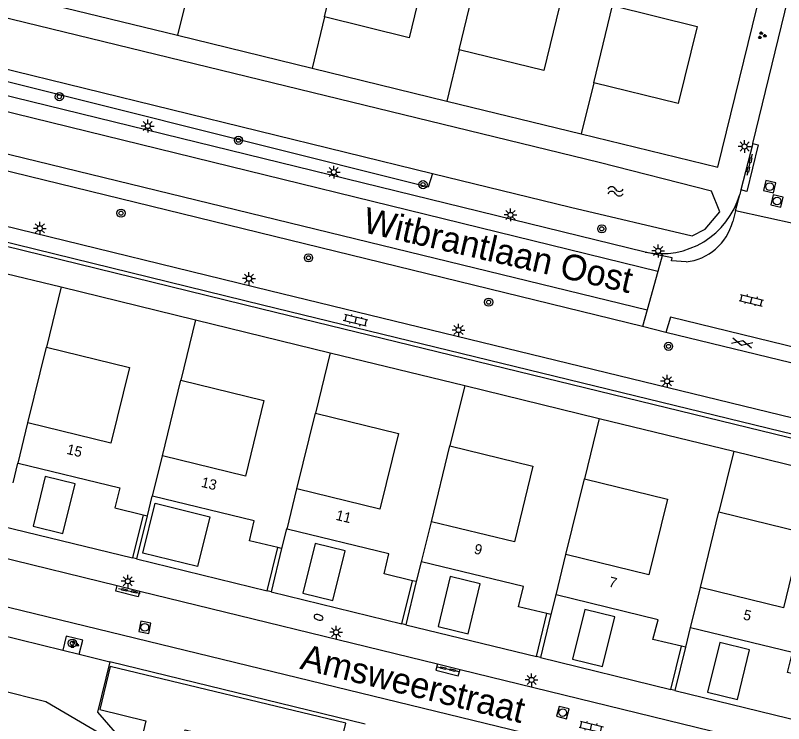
# Model space of a CAD drawing. Extents: x 128999 to 131010, y 395498 to 399007.
# Drawn here: x 129146.2 to 129221.1, y 397624.8 to 397693.8 of the extents above; entities that cross this region are included whole.
import ezdxf

# ---------------------------------------------------------------- set-up
doc = ezdxf.new("R2010")
doc.units = 0
for name, color, linetype in [('gg-afsc-hekwerk', 7, 'Continuous'), ('gg-afsc-muur', 7, 'Continuous'), ('gg-anno-huisnummerreeks BGT', 7, 'Continuous'), ('gg-anno-openbare ruimte label', 7, 'Continuous'), ('gg-bbg-gedigitaliseerde bebouwing', 7, 'Continuous'), ('gg-bbg-hoofdgebouw', 7, 'Continuous'), ('gg-bbg-luifel en loopbrug', 7, 'Continuous'), ('gg-bbg-pand onderbouw', 7, 'Continuous'), ('gg-bbg-tussenscheiding', 7, 'Continuous'), ('gg-knt-verharding', 7, 'Continuous'), ('gg-knt-verharding nz', 7, 'Continuous'), ('gg-kntw-bovenkant insteek waterloop', 7, 'Continuous'), ('gt-grn-afwateringsgoot', 7, 'Continuous'), ('gt-grn-groengrens', 7, 'Continuous'), ('gt-symb-afwateringsgoot', 7, 'Continuous'), ('gt-symb-boom', 7, 'Continuous'), ('gt-symb-brandkraan', 7, 'Continuous'), ('gt-symb-gesloten verharding', 7, 'Continuous'), ('gt-symb-groenvak', 7, 'Continuous'), ('gt-symb-klinker verharding', 7, 'Continuous'), ('gt-symb-lichtmast', 7, 'Continuous'), ('gt-symb-rioolschacht', 7, 'Continuous'), ('gt-symb-watersymbool', 7, 'Continuous')]:
    doc.layers.add(name, color=color, linetype=linetype)

# ---------------------------------------------------------------- blocks, each defined once
blk = doc.blocks.new('gt0-RS')
at = {"layer": 'gt-symb-rioolschacht'}
blk.add_lwpolyline([(-0.5, -0.5), (0.5, -0.5), (0.5, 0.5), (-0.5, 0.5)], close=True, dxfattribs=at)
blk.add_circle((0, 0), 0.375, dxfattribs=at)
blk = doc.blocks.new('gt0-AFWGT_1')
at = {"layer": 'gt-symb-afwateringsgoot'}
for p, q in [((-1.076, 0), (-0.726, 0)), ((-0.225, 0), (0.225, 0)), ((0.725, 0), (1.075, 0))]:
    blk.add_line(p, q, dxfattribs=at)
for points in [[(-0.726, 0.075), (-0.225, 0.075), (-0.225, -0.075), (-0.726, -0.075)], [(0.225, 0.075), (0.725, 0.075), (0.725, -0.075), (0.225, -0.075)]]:
    blk.add_lwpolyline(points, close=True, dxfattribs=at)
blk = doc.blocks.new('gt0-LMAST')
at = {"layer": 'gt-symb-lichtmast'}
for p, q in [((-0.182, 0.173), (-0.447, 0.438)), ((-0.005, 0.246), (-0.005, 0.621)), ((0.172, 0.173), (0.437, 0.438)), ((-0.255, -0.004), (-0.63, -0.004)), ((-0.182, -0.181), (-0.447, -0.446)), ((-0.005, -0.254), (-0.005, -0.629)), ((0.437, -0.446), (0.172, -0.181)), ((0.245, -0.004), (0.62, -0.004))]:
    blk.add_line(p, q, dxfattribs=at)
blk.add_circle((-0.005, -0.004), 0.25, dxfattribs=at)
blk = doc.blocks.new('gt0-GRVAK')
at = {"layer": 'gt-symb-groenvak'}
for p, q in [((-0.11, 0.189), (-0.228, 0.24)), ((-0.182, 0.153), (0.088, 0.153)), ((-0.091, 0.211), (-0.156, 0.322)), ((-0.047, 0.214), (-0.047, 0.393)), ((-0.004, 0.211), (0.061, 0.322)), ((0.015, 0.189), (0.133, 0.24)), ((0.262, -0.052), (0.197, 0.059)), ((0.305, -0.049), (0.305, 0.13)), ((0.349, -0.052), (0.414, 0.059)), ((-0.245, -0.228), (-0.363, -0.177)), ((-0.318, -0.264), (-0.047, -0.264)), ((-0.226, -0.206), (-0.291, -0.095)), ((-0.183, -0.203), (-0.183, -0.024)), ((-0.139, -0.206), (-0.074, -0.095)), ((-0.12, -0.228), (-0.002, -0.177)), ((0.243, -0.074), (0.125, -0.023)), ((0.17, -0.11), (0.441, -0.11)), ((0.368, -0.074), (0.486, -0.023))]:
    blk.add_line(p, q, dxfattribs=at)
blk = doc.blocks.new('gt0-GESVH1')
at = {"layer": 'gt-symb-gesloten verharding'}
for p, q in [((-0.992, -0.261), (0.008, 0.239)), ((0.008, -0.261), (-0.992, 0.239)), ((0.008, 0.239), (1.008, -0.261)), ((1.008, 0.239), (0.008, -0.261))]:
    blk.add_line(p, q, dxfattribs=at)
blk = doc.blocks.new('gt0-KL1')
at = {"layer": 'gt-symb-klinker verharding'}
for p, q in [((-1.15, 0.3), (1.15, 0.3)), ((-1, -0.3), (-1, 0.3)), ((-0.5, 0.3), (-0.5, 0.45)), ((0, -0.3), (0, 0.3)), ((0.5, 0.3), (0.5, 0.45)), ((1, -0.3), (1, 0.3)), ((-1.15, -0.3), (1.15, -0.3)), ((-0.5, -0.45), (-0.5, -0.3)), ((0.5, -0.45), (0.5, -0.3))]:
    blk.add_line(p, q, dxfattribs=at)
blk = doc.blocks.new('gt0-BOOM')
at = {"layer": 'gt-symb-boom'}
for radius in [0.4, 0.2]:
    blk.add_circle((0, 0), radius, dxfattribs=at)
blk = doc.blocks.new('gt0-BR')
at = {"layer": 'gt-symb-brandkraan'}
for centre, radius, start, end in [((-0.244, 0), 0.206, 107.56694, 252.43307), ((0.599, -2.664), 3, 106.89205, 107.56694), ((0, -0.691), 0.938, 73.10799, 106.89205), ((-0.599, -2.664), 3, 72.43309, 73.10799), ((0.244, 0), 0.206, 287.56695, 72.43309), ((0.599, 2.664), 3, 252.43307, 253.10797), ((0, 0.691), 0.938, 253.10797, 286.89206), ((-0.599, 2.664), 3, 286.89206, 287.56695)]:
    blk.add_arc(centre, radius, start, end, dxfattribs=at)
blk = doc.blocks.new('gt0-WA')
at = {"layer": 'gt-symb-watersymbool'}
for centre, start, end in [((-0.323, 0.022), 28.07249, 151.92751), ((0.427, 0.422), 208.07248, 331.92751), ((-0.323, -0.428), 28.07249, 151.92751), ((0.427, -0.028), 208.07248, 331.92751)]:
    blk.add_arc(centre, 0.425, start, end, dxfattribs=at)

msp = doc.modelspace()

# ---------------------------------------------------------------- linework, layer by layer
at = {"layer": 'gg-afsc-hekwerk'}
msp.add_line((129180.331, 397624.706), (129155.428, 397630.8), dxfattribs=at)
msp.add_lwpolyline([(129155.428, 397630.8), (129154.228, 397625.895), (129158.12, 397621.416)], dxfattribs=at)
at = {"layer": 'gg-afsc-muur'}
for p, q in [((129158.687, 397645.134), (129157.653, 397640.916)), ((129159.084, 397645.037), (129158.052, 397640.819)), ((129170.778, 397637.71), (129171.808, 397641.918)), ((129172.194, 397641.823), (129171.162, 397637.616)), ((129158.052, 397640.819), (129157.653, 397640.916)), ((129183.915, 397634.5), (129184.937, 397638.699)), ((129185.322, 397638.604), (129184.304, 397634.405)), ((129171.162, 397637.616), (129170.778, 397637.71)), ((129197.029, 397631.296), (129198.048, 397635.504)), ((129198.44, 397635.412), (129197.413, 397631.202)), ((129184.304, 397634.405), (129183.915, 397634.5)), ((129210.144, 397628.092), (129211.163, 397632.3)), ((129211.551, 397632.208), (129210.52, 397628)), ((129197.413, 397631.202), (129197.029, 397631.296)), ((129210.52, 397628), (129210.144, 397628.092))]:
    msp.add_line(p, q, dxfattribs=at)
at = {"layer": 'gg-bbg-gedigitaliseerde bebouwing'}
for p, q in [((129176.366, 397693.649), (129178.195, 397701.181)), ((129189.498, 397690.435), (129190.895, 397696.193)), ((129202.612, 397687.225), (129204.441, 397694.757)), ((129147.453, 397654.076), (129149.259, 397661.458)), ((129160.566, 397650.867), (129162.373, 397658.25)), ((129173.68, 397647.659), (129175.486, 397655.041)), ((129186.793, 397644.451), (129188.599, 397651.833)), ((129199.906, 397641.243), (129201.712, 397648.625)), ((129213.019, 397638.034), (129214.826, 397645.417))]:
    msp.add_line(p, q, dxfattribs=at)
for points in [[(129178.195, 397701.181), (129186.456, 397699.159), (129184.613, 397691.631), (129176.366, 397693.649)], [(129194.2, 397697.263), (129199.588, 397695.944), (129197.745, 397688.417), (129189.498, 397690.435)], [(129204.441, 397694.757), (129212.702, 397692.735), (129210.859, 397685.207), (129202.612, 397687.225)], [(129149.259, 397661.458), (129157.351, 397659.478), (129155.545, 397652.096), (129147.453, 397654.076)], [(129162.373, 397658.25), (129170.464, 397656.27), (129168.658, 397648.888), (129160.566, 397650.867)], [(129175.486, 397655.041), (129183.577, 397653.062), (129181.771, 397645.68), (129173.68, 397647.659)], [(129188.599, 397651.833), (129196.69, 397649.854), (129194.884, 397642.471), (129186.793, 397644.451)], [(129201.712, 397648.625), (129209.804, 397646.645), (129207.998, 397639.263), (129199.906, 397641.243)], [(129214.826, 397645.417), (129222.917, 397643.437), (129221.111, 397636.055), (129213.019, 397638.034)]]:
    msp.add_lwpolyline(points, dxfattribs=at)
at = {"layer": 'gg-bbg-hoofdgebouw'}
for p, q in [((129148.917, 397695.069), (129162.041, 397691.864)), ((129162.041, 397691.864), (129175.155, 397688.661)), ((129175.155, 397688.661), (129188.289, 397685.453)), ((129188.289, 397685.453), (129201.404, 397682.25)), ((129137.583, 397670.539), (129150.697, 397667.334)), ((129150.697, 397667.334), (129163.811, 397664.13)), ((129163.811, 397664.13), (129176.925, 397660.926)), ((129176.925, 397660.926), (129190.04, 397657.721)), ((129190.04, 397657.721), (129203.154, 397654.517)), ((129203.154, 397654.517), (129216.268, 397651.312)), ((129216.268, 397651.312), (129229.382, 397648.108)), ((129158.687, 397645.134), (129159.084, 397645.037)), ((129172.194, 397641.823), (129171.808, 397641.918)), ((129185.322, 397638.604), (129184.937, 397638.699)), ((129198.44, 397635.412), (129198.048, 397635.504)), ((129211.551, 397632.208), (129211.163, 397632.3))]:
    msp.add_line(p, q, dxfattribs=at)
for points in [[(129201.404, 397682.25), (129214.714, 397678.999), (129219.355, 397697.993)], [(129146.492, 397650.149), (129146.447, 397650.16), (129145.976, 397648.245)], [(129146.492, 397650.149), (129156.416, 397647.742), (129155.942, 397645.807), (129158.687, 397645.134)], [(129159.605, 397646.936), (129159.552, 397646.949), (129159.084, 397645.037)], [(129171.808, 397641.918), (129169.057, 397642.594), (129169.526, 397644.523), (129159.605, 397646.936)], [(129172.719, 397643.733), (129172.666, 397643.746), (129172.194, 397641.823)], [(129184.937, 397638.699), (129182.174, 397639.378), (129182.645, 397641.305), (129172.719, 397643.733)], [(129185.833, 397640.526), (129185.791, 397640.536), (129185.322, 397638.604)], [(129198.048, 397635.504), (129195.28, 397636.153), (129195.757, 397638.119), (129185.833, 397640.526)], [(129198.946, 397637.32), (129198.908, 397637.329), (129198.44, 397635.412)], [(129211.163, 397632.3), (129208.396, 397632.958), (129208.884, 397634.891), (129198.946, 397637.32)], [(129212.061, 397634.113), (129212.021, 397634.123), (129211.551, 397632.208)], [(129224.263, 397629.095), (129221.51, 397629.752), (129221.991, 397631.686), (129212.061, 397634.113)]]:
    msp.add_lwpolyline(points, dxfattribs=at)
at = {"layer": 'gg-bbg-luifel en loopbrug'}
for points in [[(129149.147, 397648.857), (129147.959, 397644), (129150.873, 397643.288), (129152.061, 397648.145), (129149.147, 397648.857)], [(129158.662, 397641.383), (129159.849, 397646.24), (129165.192, 397644.933), (129164.004, 397640.077), (129158.662, 397641.383)], [(129175.458, 397642.324), (129174.27, 397637.467), (129177.184, 397636.755), (129178.372, 397641.612), (129175.458, 397642.324)], [(129188.638, 397639.101), (129187.45, 397634.244), (129190.364, 397633.532), (129191.552, 397638.389), (129188.638, 397639.101)], [(129201.751, 397635.894), (129200.563, 397631.037), (129203.477, 397630.325), (129204.665, 397635.182), (129201.751, 397635.894)], [(129214.903, 397632.678), (129213.715, 397627.821), (129216.629, 397627.109), (129217.817, 397631.966), (129214.903, 397632.678)]]:
    msp.add_lwpolyline(points, dxfattribs=at)
at = {"layer": 'gg-bbg-pand onderbouw'}
msp.add_lwpolyline([(129158.197, 397621.327), (129161.88, 397620.452), (129162.803, 397624.152), (129177.436, 397620.634), (129178.45, 397624.796), (129155.467, 397630.324), (129154.466, 397626.137), (129158.962, 397625.037), (129158.12, 397621.416)], dxfattribs=at)
at = {"layer": 'gg-bbg-tussenscheiding'}
for p, q in [((129163.256, 397696.858), (129162.041, 397691.864)), ((129176.366, 397693.649), (129175.155, 397688.661)), ((129189.498, 397690.435), (129188.289, 397685.453)), ((129202.612, 397687.225), (129201.404, 397682.25)), ((129150.697, 397667.334), (129149.259, 397661.458)), ((129163.811, 397664.13), (129162.373, 397658.25)), ((129176.925, 397660.926), (129175.486, 397655.041)), ((129190.04, 397657.721), (129188.599, 397651.833)), ((129203.154, 397654.517), (129201.712, 397648.625)), ((129146.492, 397650.149), (129147.453, 397654.076)), ((129216.268, 397651.312), (129214.826, 397645.417)), ((129159.605, 397646.936), (129160.566, 397650.867)), ((129172.719, 397643.733), (129173.68, 397647.659)), ((129185.833, 397640.526), (129186.793, 397644.451)), ((129198.946, 397637.32), (129199.906, 397641.243)), ((129212.061, 397634.113), (129213.019, 397638.034))]:
    msp.add_line(p, q, dxfattribs=at)
at = {"layer": 'gg-knt-verharding'}
for p, q in [((129207.618, 397670.739), (129086.883, 397700.265)), ((129207.388, 397663.464), (129085.847, 397693.175)), ((129218.115, 397681.318), (129216.968, 397676.79)), ((129216.968, 397676.79), (129216.855, 397676.356)), ((129216.435, 397674.737), (129216.855, 397676.356)), ((129216.435, 397674.737), (129216.165, 397673.704)), ((129222.349, 397673.44), (129216.435, 397674.737)), ((129209.3, 397670.363), (129207.618, 397670.739)), ((129209.3, 397670.363), (129208.88, 397668.847)), ((129208.88, 397668.847), (129207.841, 397665.098)), ((129207.841, 397665.098), (129207.388, 397663.464)), ((129209.663, 397662.908), (129207.388, 397663.464)), ((129223.268, 397659.582), (129209.663, 397662.908)), ((129131.061, 397644.361), (129156.167, 397638.224)), ((129144.939, 397644.023), (129157.653, 397640.916)), ((129209.311, 397620.596), (129121.489, 397641.943)), ((129158.052, 397640.819), (129170.778, 397637.71)), ((129156.167, 397638.224), (129158.354, 397637.69)), ((129158.354, 397637.69), (129187.396, 397630.59)), ((129171.162, 397637.616), (129183.915, 397634.5)), ((129184.304, 397634.405), (129197.029, 397631.296)), ((129143.987, 397633.595), (129150.849, 397631.923)), ((129150.849, 397631.923), (129152.464, 397631.529)), ((129152.464, 397631.529), (129155.428, 397630.8)), ((129197.413, 397631.202), (129210.144, 397628.092)), ((129187.396, 397630.59), (129189.583, 397630.056)), ((129189.583, 397630.056), (129215.534, 397623.712)), ((129210.52, 397628), (129223.232, 397624.895))]:
    msp.add_line(p, q, dxfattribs=at)
for points in [[(129218.115, 397681.318), (129222.799, 397700.545), (129222.895, 397701.112), (129222.911, 397701.686)], [(129118.927, 397679.736), (129171.001, 397666.984), (129222.032, 397654.581), (129223.268, 397659.582)], [(129258.465, 397644.063), (129170.342, 397665.567), (129118.549, 397678.253)], [(129211.615, 397669.772), (129210.185, 397669.869), (129210.249, 397670.167), (129209.3, 397670.363)], [(129223.727, 397659.47), (129224.077, 397660.964), (129210.111, 397664.374), (129209.663, 397662.908)], [(129152.464, 397631.529), (129152.797, 397632.909), (129151.187, 397633.299), (129150.849, 397631.923)]]:
    msp.add_lwpolyline(points, dxfattribs=at)
msp.add_arc((129211.048, 397675.027), 5.286, 276.16144, 345.50413, dxfattribs=at)
at = {"layer": 'gg-knt-verharding nz'}
for p, q in [((129208.88, 397668.847), (129038.805, 397710.517)), ((129037.847, 397706.515), (129207.841, 397665.098))]:
    msp.add_line(p, q, dxfattribs=at)
at = {"layer": 'gg-kntw-bovenkant insteek waterloop'}
msp.add_line((129087.455, 397702.776), (129186.902, 397678.396), dxfattribs=at)
for points in [[(129186.902, 397678.396), (129200.354, 397675.098), (129212.215, 397672.33), (129213.491, 397672.949), (129214.903, 397674.661), (129214.09, 397676.663), (129203.134, 397679.473), (129088.664, 397707.388)], [(129125.942, 397632.776), (129149.201, 397626.927), (129154.463, 397623.822), (129266.473, 397494.85), (129269.009, 397490.892)]]:
    msp.add_lwpolyline(points, dxfattribs=at)
at = {"layer": 'gt-grn-afwateringsgoot'}
for points in [[(129218.115, 397681.318), (129218.637, 397681.188), (129217.528, 397676.642), (129216.968, 397676.79)], [(129158.354, 397637.69), (129158.22, 397637.111), (129156.036, 397637.664), (129156.167, 397638.224)], [(129187.396, 397630.59), (129187.229, 397629.975), (129189.407, 397629.423), (129189.583, 397630.056)]]:
    msp.add_lwpolyline(points, dxfattribs=at)
at = {"layer": 'gt-grn-groengrens'}
for points in [[(129186.902, 397678.396), (129186.491, 397677.063), (129134.937, 397689.951), (129088.34, 397701.495), (129087.222, 397701.751)], [(129258.37, 397643.674), (129170.247, 397665.178), (129118.455, 397677.864)]]:
    msp.add_lwpolyline(points, dxfattribs=at)
msp.add_arc((129209.204, 397678.534), 7.955, 258.50009, 344.1073, dxfattribs=at)

# ---------------------------------------------------------------- block references
at = {"layer": 'gt-symb-afwateringsgoot'}
for p, xscale, yscale, rotation in [((129217.798, 397679.243), 0.9999906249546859, 0.9999906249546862, -103.70967634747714), ((129157.34, 397637.702), 1.0000556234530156, 1.0000556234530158, -12.326844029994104), ((129188.395, 397630.083), 1.000091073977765, 1.000091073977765, -12.099258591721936)]:
    msp.add_blockref('gt0-AFWGT_1', p, dxfattribs=dict(at, xscale=xscale, yscale=yscale, rotation=rotation))
at = {"layer": 'gt-symb-boom'}
for p in [(129150.516, 397685.874), (129167.983, 397681.632), (129185.98, 397677.312), (129156.537, 397674.525), (129203.403, 397672.996), (129174.812, 397670.168), (129192.37, 397665.85), (129209.904, 397661.537), (129151.783, 397632.61)]:
    msp.add_blockref('gt0-BOOM', p, dxfattribs=at)
at = {"layer": 'gt-symb-brandkraan', "rotation": -16.803548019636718}
msp.add_blockref('gt0-BR', (129175.79, 397635.125), dxfattribs=at)
at = {"layer": 'gt-symb-gesloten verharding', "rotation": -13.702889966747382}
msp.add_blockref('gt0-GESVH1', (129217.086, 397661.879), dxfattribs=at)
at = {"layer": 'gt-symb-groenvak'}
for p in [(129219.001, 397691.847), (129151.976, 397632.481)]:
    msp.add_blockref('gt0-GRVAK', p, dxfattribs=at)
at = {"layer": 'gt-symb-klinker verharding'}
for p, rotation in [((129217.986, 397666.036), -13.702889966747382), ((129179.395, 397664.081), 166.22785456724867), ((129202.374, 397624.449), -13.716469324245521)]:
    msp.add_blockref('gt0-KL1', p, dxfattribs=dict(at, rotation=rotation))
at = {"layer": 'gt-symb-lichtmast'}
for p in [(129159.143, 397683.021), (129217.331, 397681.026), (129177.273, 397678.529), (129194.507, 397674.358), (129148.623, 397673.049), (129208.907, 397670.844), (129169.014, 397668.145), (129189.44, 397663.131), (129209.771, 397658.143), (129157.19, 397638.647), (129177.509, 397633.67), (129196.562, 397629.028)]:
    msp.add_blockref('gt0-LMAST', p, dxfattribs=at)
at = {"layer": 'gt-symb-rioolschacht'}
for p, rotation in [((129219.774, 397677.108), -103.82779503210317), ((129220.492, 397675.712), -13.063337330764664), ((129158.853, 397634.151), -11.4223210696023), ((129199.6, 397625.84), -14.35578499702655)]:
    msp.add_blockref('gt0-RS', p, dxfattribs=dict(at, rotation=rotation))
at = {"layer": 'gt-symb-watersymbool'}
msp.add_blockref('gt0-WA', (129204.695, 397676.653), dxfattribs=at)

# ---------------------------------------------------------------- texts
at = {"layer": 'gg-anno-huisnummerreeks BGT'}
for s, rotation, p in [('15', 346.4, (129151.17, 397651.072)), ('13', 346.3, (129164.283, 397647.857)), ('11', 346.3, (129177.402, 397644.645)), ('9', 346.4, (129190.888, 397641.357)), ('7', 346.3, (129204.013, 397638.14)), ('5', 346.3, (129217.124, 397634.934))]:
    msp.add_text(s, height=1, rotation=rotation, dxfattribs=at).set_placement(p)
at = {"layer": 'gg-anno-openbare ruimte label'}
for s, rotation, p in [('Witbrantlaan Oost', 347.1, (129179.987, 397672.69)), ('Amsweerstraat', 346.2, (129173.879, 397630.128))]:
    msp.add_text(s, height=2.5, rotation=rotation, dxfattribs=at).set_placement(p)

doc.saveas('drawing.dxf')
